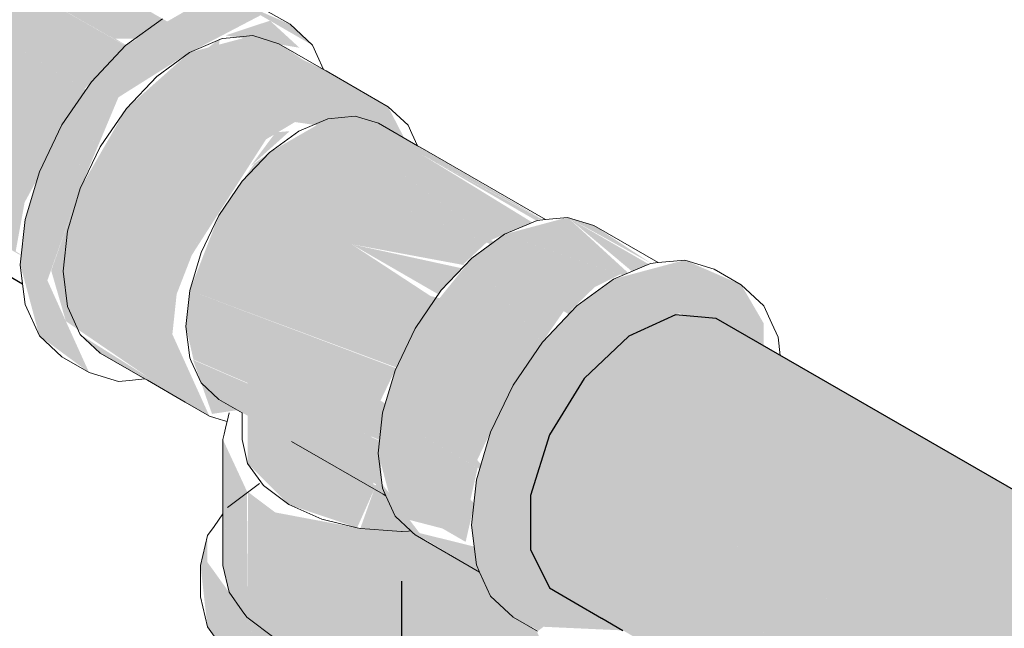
# Model space of a CAD drawing. Header units: millimetres. Extents: x 567 to 934, y -1 to 364.
# Tile 758 of 1056: x 746.215 to 746.593, y 131.143 to 131.377. Entities that reach past the tile are written whole.
import ezdxf

# ---------------------------------------------------------------- set-up
doc = ezdxf.new("R2010")
doc.units = ezdxf.units.MM
doc.header["$MEASUREMENT"] = 0
for name, color, linetype, lineweight in [('AF-Condutos', 140, 'Continuous', 25), ('AF-Conexões', 152, 'Continuous', 18), ('AF-Sentido conduto', 140, 'Continuous', 30)]:
    doc.layers.add(name, color=color, linetype=linetype, lineweight=lineweight)

msp = doc.modelspace()

# ---------------------------------------------------------------- hatches: boundary and pattern name
at = {"layer": 'AF-Condutos', "linetype": 'Continuous'}
for points in [[(745.60823, 131.75877), (745.59033, 131.7506), (745.5732, 131.73429), (745.55982, 131.71265), (745.5525, 131.68943), (746.21303, 131.28771), (746.21647, 131.30652), (746.23991, 131.34967), (745.69779, 131.68427), (746.25522, 131.36672), (745.70206, 131.68609), (746.25542, 131.36688)], [(745.65706, 131.7292), (746.2513, 131.36937), (746.28275, 131.36933)], [(745.59784, 131.64176), (746.21433, 131.28653), (746.21522, 131.28638), (745.5525, 131.68943), (745.5525, 131.66864), (745.55982, 131.65387), (746.21571, 131.27519), (746.21567, 131.27551)], [(745.69779, 131.68427), (746.23938, 131.35), (746.25518, 131.36668)], [(746.25538, 131.3669), (745.70206, 131.68609), (746.25521, 131.36673)], [(746.48194, 131.26194), (746.46635, 131.26333), (746.44844, 131.25517), (746.43132, 131.23885), (748.23494, 130.19753), (746.52637, 131.20903), (748.25206, 130.21385), (746.50758, 131.2391), (748.26997, 130.22201)], [(746.48194, 131.26194), (746.50975, 131.24576), (748.28556, 130.22062)], [(746.50975, 131.24576), (748.25665, 130.22976), (748.26418, 130.23296)], [(746.41794, 131.21722), (748.22156, 130.1759), (746.43132, 131.23885)], [(748.21266, 130.18118), (748.22698, 130.20213), (746.43132, 131.23885)], [(746.50758, 131.2391), (748.23828, 130.22194), (748.26997, 130.22201)], [(746.41061, 131.19399), (748.21423, 130.15267), (746.41794, 131.21722)], [(748.21385, 130.18035), (746.41794, 131.21722), (748.20359, 130.15898)], [(746.52637, 131.20903), (748.22647, 130.20254), (748.24243, 130.2194)], [(748.20542, 130.15776), (746.41061, 131.19399), (748.20019, 130.14016)], [(746.41061, 131.19399), (746.41061, 131.1732), (748.21423, 130.13188)], [(748.20135, 130.1289), (748.2024, 130.13871), (746.41061, 131.1732)], [(746.41794, 131.15844), (748.22156, 130.11712), (746.41061, 131.1732)]]:
    msp.add_hatch(color=151, dxfattribs=at).paths.add_polyline_path(points)
at = {"layer": 'AF-Conexões', "linetype": 'Continuous'}
for points in [[(746.24118, 131.24123), (746.2252, 131.27655), (746.23251, 131.31227), (746.25248, 131.34686), (746.27976, 131.36405), (746.30704, 131.37836), (746.32701, 131.36683), (746.31834, 131.37488), (746.29665, 131.38436), (746.28349, 131.38306), (746.25525, 131.36675), (746.24209, 131.35286), (746.23079, 131.33633), (746.22212, 131.31827), (746.21667, 131.29993), (746.21481, 131.28255), (746.22212, 131.25527)], [(746.31065, 131.37628), (746.29366, 131.37064), (746.32196, 131.36589)], [(746.24547, 131.24866), (746.28739, 131.22446), (746.27318, 131.25585), (746.27483, 131.2713), (746.28739, 131.30365), (746.30913, 131.3307), (746.32024, 131.33736), (746.36221, 131.33116), (746.35597, 131.34325), (746.33219, 131.35698), (746.30401, 131.37055), (746.27976, 131.36405), (746.25551, 131.34255), (746.23776, 131.31181), (746.22667, 131.28032), (746.2323, 131.26087), (746.26447, 131.23893)], [(746.3324, 131.35531), (746.31406, 131.36745), (746.30401, 131.37055)], [(746.27681, 131.28069), (746.28144, 131.28745), (746.29009, 131.36835), (746.25405, 131.34101)], [(746.28183, 131.28804), (746.29134, 131.3693), (746.29011, 131.3685)], [(746.23251, 131.31227), (746.2252, 131.27655), (746.23776, 131.31181), (746.25248, 131.34686), (746.24362, 131.33151)], [(746.3411, 131.34034), (746.31311, 131.30553), (746.30492, 131.26959)], [(746.39658, 131.29128), (746.33288, 131.33862), (746.31047, 131.32568), (746.39541, 131.29043)], [(746.3523, 131.33689), (746.33288, 131.33862), (746.39552, 131.29207), (746.41136, 131.29881), (746.36869, 131.32501), (746.41488, 131.3003)], [(746.31821, 131.33385), (746.31284, 131.33341), (746.30314, 131.32033)], [(746.30913, 131.3307), (746.28739, 131.30365), (746.28066, 131.28631)], [(746.31047, 131.32568), (746.30467, 131.32145), (746.29106, 131.30153), (746.27985, 131.27264), (746.35918, 131.24309), (746.36585, 131.25698), (746.37901, 131.26905), (746.37235, 131.27051), (746.34198, 131.29043), (746.38551, 131.28236)], [(746.39379, 131.2911), (746.31047, 131.32568), (746.38486, 131.28273)], [(746.4147, 131.30022), (746.36856, 131.32509), (746.41279, 131.29955)], [(746.42491, 131.30075), (746.40066, 131.29425), (746.44606, 131.27853), (746.44815, 131.27942)], [(746.42491, 131.30075), (746.44959, 131.28004), (746.45604, 131.28278)], [(746.45695, 131.28309), (746.43495, 131.29765), (746.42491, 131.30075)], [(746.4266, 131.26479), (746.40066, 131.29425), (746.38811, 131.2851), (746.42542, 131.26355)], [(746.43547, 131.27416), (746.40066, 131.29425), (746.42627, 131.26516)], [(746.44507, 131.27887), (746.40066, 131.29425), (746.43559, 131.27408)], [(746.34198, 131.29043), (746.37506, 131.27133), (746.3844, 131.28118)], [(746.41505, 131.25251), (746.38811, 131.2851), (746.36637, 131.25805), (746.404, 131.23633)], [(746.44615, 131.14215), (746.43539, 131.14836), (746.45297, 131.1676), (746.45002, 131.25667), (746.42866, 131.15225), (746.41064, 131.17315), (746.41061, 131.19399), (746.41653, 131.21276), (746.43132, 131.23885), (746.44844, 131.25517), (746.46772, 131.26396), (746.50022, 131.25139), (746.50022, 131.25997), (746.49155, 131.27488), (746.46985, 131.28436), (746.44257, 131.27705), (746.42845, 131.26675), (746.4153, 131.25286), (746.404, 131.23633), (746.39532, 131.21827), (746.38987, 131.19993), (746.38802, 131.18255), (746.38987, 131.16732), (746.39532, 131.15527), (746.41357, 131.14199), (746.41564, 131.14354)], [(746.4234, 131.26472), (746.38811, 131.2851), (746.41501, 131.25256)], [(746.28127, 131.24615), (746.3527, 131.21527), (746.35489, 131.22932), (746.27985, 131.27264), (746.27838, 131.25885)], [(746.27985, 131.27264), (746.35307, 131.23037), (746.35906, 131.24284)], [(746.46563, 131.2634), (746.45297, 131.14505), (746.48024, 131.16924)], [(746.404, 131.23633), (746.36637, 131.25805), (746.35866, 131.24201), (746.39629, 131.22028)], [(746.26483, 131.2387), (746.23776, 131.2558), (746.24547, 131.24866)], [(746.30202, 131.2063), (746.31787, 131.19045), (746.34411, 131.18159), (746.3507, 131.19638), (746.34532, 131.2269), (746.31787, 131.23605), (746.30202, 131.2519), (746.30202, 131.22449)], [(746.29813, 131.22673), (746.35378, 131.19702), (746.35267, 131.21502), (746.28111, 131.24604), (746.2884, 131.22528)], [(746.39166, 131.20595), (746.35866, 131.24201), (746.35381, 131.2257), (746.39113, 131.20416)], [(746.39018, 131.20756), (746.39629, 131.22028), (746.35866, 131.24201)], [(746.35216, 131.21025), (746.34532, 131.2269), (746.34863, 131.20826)], [(746.38893, 131.19112), (746.35381, 131.2257), (746.35216, 131.21025), (746.38872, 131.18914)], [(746.38763, 131.1924), (746.39037, 131.20459), (746.35381, 131.2257)], [(746.29258, 131.16705), (746.29391, 131.18872), (746.29492, 131.1568), (746.30177, 131.14725), (746.30177, 131.19565), (746.29258, 131.21545)], [(746.31897, 131.2147), (746.35409, 131.19442), (746.35384, 131.19647)], [(746.37685, 131.18129), (746.38576, 131.17614), (746.38872, 131.18914), (746.35216, 131.21025), (746.35866, 131.186)], [(746.41319, 131.1416), (746.39112, 131.16457), (746.37036, 131.17655), (746.35214, 131.20041), (746.34532, 131.1813), (746.31267, 131.18745), (746.30226, 131.19528), (746.30177, 131.14725), (746.32687, 131.13276), (746.36117, 131.12746), (746.3591, 131.12406), (746.41573, 131.13555)], [(746.29393, 131.18901), (746.29258, 131.16705), (746.29492, 131.1568)], [(746.28664, 131.15552), (746.28664, 131.17858), (746.28401, 131.16705), (746.28664, 131.14352), (746.29434, 131.13278), (746.32259, 131.11647), (746.3412, 131.11202), (746.36117, 131.11051), (746.38114, 131.11202), (746.39975, 131.11647), (746.41573, 131.12355), (746.42419, 131.1382), (746.36117, 131.12251), (746.3412, 131.12402), (746.30661, 131.13555), (746.30001, 131.14976), (746.29774, 131.14442)], [(746.36474, 131.18037), (746.39112, 131.16457), (746.38902, 131.17432)], [(746.28664, 131.16835), (746.28664, 131.15552), (746.29774, 131.14442), (746.3, 131.14972)], [(746.3001, 131.14959), (746.30661, 131.13555), (746.3412, 131.12402), (746.36117, 131.12251), (746.33736, 131.12926)]]:
    msp.add_hatch(color=161, dxfattribs=at).paths.add_polyline_path(points)

# ---------------------------------------------------------------- linework, layer by layer
at = {"layer": 'AF-Condutos'}
for p, q in [((745.58803, 131.63758), (746.21571, 131.27519)), ((746.46635, 131.26333), (746.44844, 131.25517)), ((746.48194, 131.26194), (746.46635, 131.26333)), ((746.50968, 131.24592), (746.48194, 131.26194)), ((746.44844, 131.25517), (746.43132, 131.23885)), ((748.28556, 130.22062), (746.50968, 131.24592)), ((746.43132, 131.23885), (746.41794, 131.21722)), ((746.41794, 131.21722), (746.41061, 131.19399)), ((746.41061, 131.19399), (746.41061, 131.1732)), ((746.41061, 131.1732), (746.41794, 131.15844)), ((746.41794, 131.15844), (746.42165, 131.15629)), ((746.42165, 131.15629), (746.42784, 131.15272)), ((746.42784, 131.15272), (746.43794, 131.14689)), ((746.43794, 131.14689), (746.43806, 131.14682)), ((746.43806, 131.14682), (746.44615, 131.14215))]:
    msp.add_line(p, q, dxfattribs=at)
at = {"layer": 'AF-Conexões'}
for p, q in [((746.31834, 131.37488), (746.30795, 131.38088)), ((746.26937, 131.37705), (746.25525, 131.36675)), ((746.32701, 131.36683), (746.31834, 131.37488)), ((746.30401, 131.37055), (746.29531, 131.36969)), ((746.31406, 131.36745), (746.30401, 131.37055)), ((746.25525, 131.36675), (746.24209, 131.35286)), ((746.29232, 131.36939), (746.27976, 131.36405)), ((746.29531, 131.36969), (746.29232, 131.36939)), ((746.33121, 131.35754), (746.31406, 131.36745)), ((746.32879, 131.3629), (746.32701, 131.36683)), ((746.27976, 131.36405), (746.26721, 131.3549)), ((746.33121, 131.35754), (746.32879, 131.3629)), ((746.33219, 131.35698), (746.33121, 131.35754)), ((746.35597, 131.34325), (746.33219, 131.35698)), ((746.24209, 131.35286), (746.23079, 131.33633)), ((746.26721, 131.3549), (746.25551, 131.34255)), ((746.25551, 131.34255), (746.24547, 131.32785)), ((746.36368, 131.3361), (746.35597, 131.34325)), ((746.23079, 131.33633), (746.22212, 131.31827)), ((746.33288, 131.33862), (746.32168, 131.33385)), ((746.34333, 131.33965), (746.33288, 131.33862)), ((746.3523, 131.33689), (746.34333, 131.33965)), ((746.36722, 131.32827), (746.3523, 131.33689)), ((746.36511, 131.33293), (746.36368, 131.3361)), ((746.32168, 131.33385), (746.31047, 131.32568)), ((746.36722, 131.32827), (746.36511, 131.33293)), ((746.24547, 131.32785), (746.23776, 131.31181)), ((746.31047, 131.32568), (746.30003, 131.31465)), ((746.36824, 131.32768), (746.36722, 131.32827)), ((746.41635, 131.2999), (746.36824, 131.32768)), ((746.22212, 131.31827), (746.21667, 131.29993)), ((746.30003, 131.31465), (746.29106, 131.30153)), ((746.23776, 131.31181), (746.23292, 131.2955)), ((746.21667, 131.29993), (746.21481, 131.28255)), ((746.29106, 131.30153), (746.28418, 131.2872)), ((746.41321, 131.29959), (746.40066, 131.29425)), ((746.41635, 131.2999), (746.41321, 131.29959)), ((746.42491, 131.30075), (746.41635, 131.2999)), ((746.43495, 131.29765), (746.42491, 131.30075)), ((746.23292, 131.2955), (746.23126, 131.28005)), ((746.45971, 131.28336), (746.43495, 131.29765)), ((746.40066, 131.29425), (746.38811, 131.2851)), ((746.28418, 131.2872), (746.27985, 131.27264)), ((746.38811, 131.2851), (746.37641, 131.27275)), ((746.45971, 131.28336), (746.4567, 131.28306)), ((746.46985, 131.28436), (746.45971, 131.28336)), ((746.48116, 131.28088), (746.46985, 131.28436)), ((746.21481, 131.28255), (746.21571, 131.27519)), ((746.23126, 131.28005), (746.23292, 131.26651)), ((746.4567, 131.28306), (746.44257, 131.27705)), ((746.49155, 131.27488), (746.48116, 131.28088)), ((746.44257, 131.27705), (746.42845, 131.26675)), ((746.21571, 131.27519), (746.21667, 131.26732)), ((746.27985, 131.27264), (746.27838, 131.25885)), ((746.37641, 131.27275), (746.36637, 131.25805)), ((746.50022, 131.26683), (746.49155, 131.27488)), ((746.21667, 131.26732), (746.22212, 131.25527)), ((746.23292, 131.26651), (746.23368, 131.26482)), ((746.23368, 131.26482), (746.23776, 131.2558)), ((746.42845, 131.26675), (746.4153, 131.25286)), ((746.5033, 131.26003), (746.50022, 131.26683)), ((746.27838, 131.25885), (746.27985, 131.24677)), ((746.36637, 131.25805), (746.35866, 131.24201)), ((746.50567, 131.25479), (746.5033, 131.26003)), ((746.22212, 131.25527), (746.23079, 131.24723)), ((746.23776, 131.2558), (746.24547, 131.24866)), ((746.50653, 131.24774), (746.50567, 131.25479)), ((746.4153, 131.25286), (746.404, 131.23633)), ((746.23079, 131.24723), (746.24118, 131.24123)), ((746.24547, 131.24866), (746.26263, 131.23875)), ((746.27985, 131.24677), (746.28041, 131.24553)), ((746.28041, 131.24553), (746.28418, 131.2372)), ((746.35866, 131.24201), (746.35381, 131.2257)), ((746.24118, 131.24123), (746.25248, 131.23774)), ((746.25248, 131.23774), (746.25678, 131.23817)), ((746.25678, 131.23817), (746.26263, 131.23875)), ((746.26263, 131.23875), (746.26361, 131.23818)), ((746.26361, 131.23818), (746.27805, 131.22985)), ((746.28418, 131.2372), (746.29106, 131.23082)), ((746.404, 131.23633), (746.39532, 131.21827)), ((746.29106, 131.23082), (746.2955, 131.22825)), ((746.27805, 131.22985), (746.28739, 131.22446)), ((746.2955, 131.22825), (746.29638, 131.22774)), ((746.29638, 131.22774), (746.29723, 131.22725)), ((746.29723, 131.22725), (746.29993, 131.2257)), ((746.28739, 131.22446), (746.28945, 131.22382)), ((746.28945, 131.22382), (746.29282, 131.22278)), ((746.29282, 131.22278), (746.29416, 131.22237)), ((746.29492, 131.2257), (746.29416, 131.22237)), ((746.29993, 131.2257), (746.29993, 131.22259)), ((746.35381, 131.2257), (746.35216, 131.21025)), ((746.29385, 131.221), (746.29306, 131.21756)), ((746.29416, 131.22237), (746.29385, 131.221)), ((746.29993, 131.22259), (746.29993, 131.2216)), ((746.29993, 131.2216), (746.29993, 131.22058)), ((746.29993, 131.22058), (746.29993, 131.21545)), ((746.29306, 131.21756), (746.29258, 131.21545)), ((746.29258, 131.21545), (746.29258, 131.188)), ((746.29993, 131.21545), (746.30202, 131.2063)), ((746.39532, 131.21827), (746.38987, 131.19993)), ((746.31897, 131.2147), (746.35409, 131.19442)), ((746.35216, 131.21025), (746.35381, 131.19671)), ((746.30202, 131.2063), (746.30814, 131.19777)), ((746.30661, 131.19855), (746.29435, 131.18933)), ((746.30814, 131.19777), (746.31787, 131.19045)), ((746.35381, 131.19671), (746.35512, 131.19383)), ((746.38987, 131.19993), (746.38802, 131.18255)), ((746.35409, 131.19442), (746.35512, 131.19383)), ((746.35512, 131.19383), (746.35866, 131.186)), ((746.31787, 131.19045), (746.33055, 131.18483)), ((746.29258, 131.18687), (746.28916, 131.18209)), ((746.29258, 131.188), (746.29258, 131.18687)), ((746.29258, 131.18687), (746.29258, 131.16705)), ((746.35866, 131.186), (746.36474, 131.18037)), ((746.28916, 131.18209), (746.28664, 131.17858)), ((746.33055, 131.18483), (746.34411, 131.18159)), ((746.34411, 131.18159), (746.34532, 131.1813)), ((746.34532, 131.1813), (746.34903, 131.18102)), ((746.38802, 131.18255), (746.38987, 131.16732)), ((746.28664, 131.17858), (746.28401, 131.16705)), ((746.34903, 131.18102), (746.35579, 131.1805)), ((746.35579, 131.1805), (746.36117, 131.1801)), ((746.36117, 131.1801), (746.36133, 131.18011)), ((746.36133, 131.18011), (746.36387, 131.1803)), ((746.36387, 131.1803), (746.36474, 131.18037)), ((746.36474, 131.18037), (746.36538, 131.17978)), ((746.36538, 131.17978), (746.36637, 131.17886)), ((746.36637, 131.17886), (746.39112, 131.16457)), ((746.28401, 131.16705), (746.28401, 131.15505)), ((746.29258, 131.16705), (746.29492, 131.1568)), ((746.38987, 131.16732), (746.39112, 131.16457)), ((746.39112, 131.16457), (746.39532, 131.15527)), ((746.28401, 131.15505), (746.28664, 131.14352)), ((746.29492, 131.1568), (746.30001, 131.1497)), ((746.39532, 131.15527), (746.404, 131.14723)), ((746.30001, 131.1497), (746.30177, 131.14725)), ((746.30177, 131.14725), (746.31267, 131.13905)), ((746.404, 131.14723), (746.41335, 131.14183)), ((746.28664, 131.14352), (746.29434, 131.13278))]:
    msp.add_line(p, q, dxfattribs=at)
at = {"layer": 'AF-Sentido conduto'}
msp.add_lwpolyline([(746.36117, 131.16105), (746.36117, 130.96105)], dxfattribs=at)

doc.saveas('drawing.dxf')
